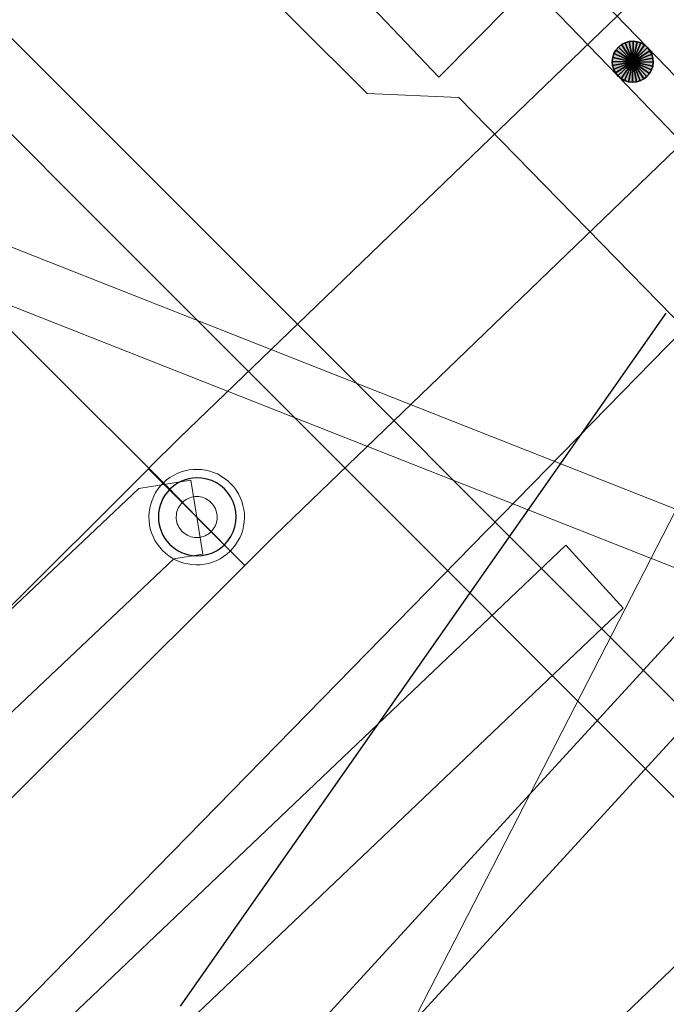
# Model space of a CAD drawing. Header units: metres. Extents: x 2695560 to 2696939, y 1260491 to 1262050.
# Tile 520 of 656: x 2695901.79 to 2695906.52, y 1261174.4 to 1261181.61. Entities that reach past the tile are written whole.
import ezdxf

# ---------------------------------------------------------------- set-up
doc = ezdxf.new("R2010")
doc.units = ezdxf.units.M
doc.linetypes.add('AUSGEZOGEN', pattern=[0])
doc.layers.add('XR$1$AV_Linien (BB)', color=7, linetype='AUSGEZOGEN')
doc.layers.add('XR$1$FM_LK_SW_TRASSEKNOTEN', color=94, linetype='AUSGEZOGEN')
for name, color, linetype, lineweight in [('XR$2$ABW-LinieFlaeche-R-genau', 4, 'AUSGEZOGEN', 18), ('XR$2$ELE-Flaeche-oberirdisch', 1, 'AUSGEZOGEN', 18), ('XR$2$ELE-LinieFlaeche-genau', 1, 'AUSGEZOGEN', 18), ('XR$2$GAS-LinieFlaeche-genau', 12, 'AUSGEZOGEN', 18), ('XR$2$GAS-Punkt', 12, 'AUSGEZOGEN', 18), ('XR$2$KOM-Flaeche-U-oberirdisch', 91, 'AUSGEZOGEN', 18), ('XR$2$KOM-Linie-U-genau', 91, 'AUSGEZOGEN', 18), ('XR$2$KOM-LinieFlaeche-U-genau', 91, 'AUSGEZOGEN', 18), ('XR$2$WAS-Linie-genau', 5, 'AUSGEZOGEN', 18), ('XR$2$WAS-LinieFlaeche-genau', 5, 'AUSGEZOGEN', 18)]:
    doc.layers.add(name, color=color, linetype=linetype, lineweight=lineweight)

# ---------------------------------------------------------------- blocks, each defined once
blk = doc.blocks.new('COMPLEXOBJECT_662')
at = {"layer": 'XR$1$AV_Linien (BB)', "color": 7, "linetype": 'AUSGEZOGEN', "transparency": 33554687}
blk.add_line((5901.994, 11174.578), (5905.553, 11179.653), dxfattribs=at)
blk = doc.blocks.new('BWFM16')
at = {"color": 94, "transparency": 33554687}
for start, end in [(91.1948, 268.8052), (268.8052, 91.1948)]:
    blk.add_arc((0.01, 0), 0.5, start, end, dxfattribs=at)
blk = doc.blocks.new('GAS-BOGEN_VERTIKAL')
at = {"layer": 'XR$2$GAS-Punkt', "linetype": 'AUSGEZOGEN', "true_color": 0xc50000, "transparency": 33554687}
blk.add_hatch(color=12, dxfattribs=at).paths.add_polyline_path([(0, -150), (15.2, -149.2), (30.2, -146.9), (44.9, -143.1), (59.2, -137.8), (72.8, -131.2), (85.7, -123.1), (97.7, -113.8), (108.7, -103.3), (118.6, -91.8), (127.3, -79.3), (134.7, -66.1), (140.7, -52.1), (145.2, -37.6), (148.3, -22.7), (149.8, -7.6), (149.8, 7.6), (148.3, 22.7), (145.2, 37.6), (140.7, 52.1), (134.7, 66.1), (127.3, 79.3), (118.6, 91.8), (108.7, 103.3), (97.7, 113.8), (85.7, 123.1), (72.8, 131.2), (59.2, 137.8), (44.9, 143.1), (30.2, 146.9), (15.2, 149.2), (0, 150), (-15.2, 149.2), (-30.2, 146.9), (-44.9, 143.1), (-59.2, 137.8), (-72.8, 131.2), (-85.7, 123.1), (-97.7, 113.8), (-108.7, 103.3), (-118.6, 91.8), (-127.3, 79.3), (-134.7, 66.1), (-140.7, 52.1), (-145.2, 37.6), (-148.3, 22.7), (-149.8, 7.6), (-149.8, -7.6), (-148.3, -22.7), (-145.2, -37.6), (-140.7, -52.1), (-134.7, -66.1), (-127.3, -79.3), (-118.6, -91.8), (-108.7, -103.3), (-97.7, -113.8), (-85.7, -123.1), (-72.8, -131.2), (-59.2, -137.8), (-44.9, -143.1), (-30.2, -146.9), (-15.2, -149.2)])
at = {"layer": 'XR$2$GAS-Punkt', "linetype": 'AUSGEZOGEN', "lineweight": 25, "transparency": 33554687}
for points in [[(-29.3, 147.1, 2500), (0, 0, 2500), (-57.4, 138.6, 2500)], [(-29.3, 147.1), (0, 0), (-57.4, 138.6)], [(-29.3, 147.1, 2500), (-29.3, 147.1), (-57.4, 138.6), (-57.4, 138.6, 2500)], [(0, 150, 2500), (0, 0, 2500), (-29.3, 147.1, 2500)], [(0, 150), (0, 0), (-29.3, 147.1)], [(0, 150, 2500), (0, 150), (-29.3, 147.1), (-29.3, 147.1, 2500)], [(29.3, 147.1, 2500), (0, 0, 2500), (0, 150, 2500)], [(29.3, 147.1), (0, 0), (0, 150)], [(29.3, 147.1, 2500), (29.3, 147.1), (0, 150), (0, 150, 2500)], [(57.4, 138.6, 2500), (0, 0, 2500), (29.3, 147.1, 2500)], [(57.4, 138.6), (0, 0), (29.3, 147.1)], [(57.4, 138.6, 2500), (57.4, 138.6), (29.3, 147.1), (29.3, 147.1, 2500)], [(-124.7, 83.3, 2500), (0, 0, 2500), (-138.6, 57.4, 2500)], [(-124.7, 83.3), (0, 0), (-138.6, 57.4)], [(-124.7, 83.3, 2500), (-124.7, 83.3), (-138.6, 57.4), (-138.6, 57.4, 2500)], [(-106.1, 106.1, 2500), (0, 0, 2500), (-124.7, 83.3, 2500)], [(-106.1, 106.1), (0, 0), (-124.7, 83.3)], [(-106.1, 106.1, 2500), (-106.1, 106.1), (-124.7, 83.3), (-124.7, 83.3, 2500)], [(-83.3, 124.7, 2500), (0, 0, 2500), (-106.1, 106.1, 2500)], [(-83.3, 124.7), (0, 0), (-106.1, 106.1)], [(-83.3, 124.7, 2500), (-83.3, 124.7), (-106.1, 106.1), (-106.1, 106.1, 2500)], [(-57.4, 138.6, 2500), (0, 0, 2500), (-83.3, 124.7, 2500)], [(-57.4, 138.6), (0, 0), (-83.3, 124.7)], [(-57.4, 138.6, 2500), (-57.4, 138.6), (-83.3, 124.7), (-83.3, 124.7, 2500)], [(83.3, 124.7, 2500), (0, 0, 2500), (57.4, 138.6, 2500)], [(83.3, 124.7), (0, 0), (57.4, 138.6)], [(106.1, 106.1, 2500), (0, 0, 2500), (83.3, 124.7, 2500)], [(106.1, 106.1), (0, 0), (83.3, 124.7)], [(124.7, 83.3, 2500), (0, 0, 2500), (106.1, 106.1, 2500)], [(124.7, 83.3), (0, 0), (106.1, 106.1)], [(138.6, 57.4, 2500), (0, 0, 2500), (124.7, 83.3, 2500)], [(138.6, 57.4), (0, 0), (124.7, 83.3)], [(83.3, 124.7, 2500), (83.3, 124.7), (57.4, 138.6), (57.4, 138.6, 2500)], [(106.1, 106.1, 2500), (106.1, 106.1), (83.3, 124.7), (83.3, 124.7, 2500)], [(124.7, 83.3, 2500), (124.7, 83.3), (106.1, 106.1), (106.1, 106.1, 2500)], [(138.6, 57.4, 2500), (138.6, 57.4), (124.7, 83.3), (124.7, 83.3, 2500)], [(-147.1, 29.3, 2500), (0, 0, 2500), (-150, 0, 2500)], [(-147.1, 29.3), (0, 0), (-150, 0)], [(-147.1, 29.3, 2500), (-147.1, 29.3), (-150, 0), (-150, 0, 2500)], [(-150, 0, 2500), (0, 0, 2500), (-147.1, -29.3, 2500)], [(-150, 0), (0, 0), (-147.1, -29.3)], [(-138.6, 57.4, 2500), (0, 0, 2500), (-147.1, 29.3, 2500)], [(-138.6, 57.4), (0, 0), (-147.1, 29.3)], [(-138.6, 57.4, 2500), (-138.6, 57.4), (-147.1, 29.3), (-147.1, 29.3, 2500)], [(-147.1, -29.3, 2500), (0, 0, 2500), (-138.6, -57.4, 2500)], [(-147.1, -29.3), (0, 0), (-138.6, -57.4)], [(-138.6, -57.4, 2500), (0, 0, 2500), (-124.7, -83.3, 2500)], [(-138.6, -57.4), (0, 0), (-124.7, -83.3)], [(-124.7, -83.3, 2500), (0, 0, 2500), (-106.1, -106.1, 2500)], [(-124.7, -83.3), (0, 0), (-106.1, -106.1)], [(-106.1, -106.1, 2500), (0, 0, 2500), (-83.3, -124.7, 2500)], [(-106.1, -106.1), (0, 0), (-83.3, -124.7)], [(-83.3, -124.7, 2500), (0, 0, 2500), (-57.4, -138.6, 2500)], [(-83.3, -124.7), (0, 0), (-57.4, -138.6)], [(-57.4, -138.6, 2500), (0, 0, 2500), (-29.3, -147.1, 2500)], [(-57.4, -138.6), (0, 0), (-29.3, -147.1)], [(-29.3, -147.1, 2500), (0, 0, 2500), (0, -150, 2500)], [(-29.3, -147.1), (0, 0), (0, -150)], [(147.1, 29.3, 2500), (0, 0, 2500), (138.6, 57.4, 2500)], [(147.1, 29.3), (0, 0), (138.6, 57.4)], [(150, 0, 2500), (0, 0, 2500), (147.1, 29.3, 2500)], [(150, 0), (0, 0), (147.1, 29.3)], [(0, -150, 2500), (0, 0, 2500), (29.3, -147.1, 2500)], [(29.3, -147.1, 2500), (0, 0, 2500), (57.4, -138.6, 2500)], [(57.4, -138.6, 2500), (0, 0, 2500), (83.3, -124.7, 2500)], [(83.3, -124.7, 2500), (0, 0, 2500), (106.1, -106.1, 2500)], [(106.1, -106.1, 2500), (0, 0, 2500), (124.7, -83.3, 2500)], [(124.7, -83.3, 2500), (0, 0, 2500), (138.6, -57.4, 2500)], [(138.6, -57.4, 2500), (0, 0, 2500), (147.1, -29.3, 2500)], [(147.1, -29.3, 2500), (0, 0, 2500), (150, 0, 2500)], [(0, -150), (0, 0), (29.3, -147.1)], [(29.3, -147.1), (0, 0), (57.4, -138.6)], [(57.4, -138.6), (0, 0), (83.3, -124.7)], [(83.3, -124.7), (0, 0), (106.1, -106.1)], [(106.1, -106.1), (0, 0), (124.7, -83.3)], [(124.7, -83.3), (0, 0), (138.6, -57.4)], [(138.6, -57.4), (0, 0), (147.1, -29.3)], [(147.1, -29.3), (0, 0), (150, 0)], [(147.1, 29.3, 2500), (147.1, 29.3), (138.6, 57.4), (138.6, 57.4, 2500)], [(150, 0, 2500), (150, 0), (147.1, 29.3), (147.1, 29.3, 2500)], [(-150, 0, 2500), (-150, 0), (-147.1, -29.3), (-147.1, -29.3, 2500)], [(-147.1, -29.3, 2500), (-147.1, -29.3), (-138.6, -57.4), (-138.6, -57.4, 2500)], [(-138.6, -57.4, 2500), (-138.6, -57.4), (-124.7, -83.3), (-124.7, -83.3, 2500)], [(124.7, -83.3, 2500), (124.7, -83.3), (138.6, -57.4), (138.6, -57.4, 2500)], [(138.6, -57.4, 2500), (138.6, -57.4), (147.1, -29.3), (147.1, -29.3, 2500)], [(147.1, -29.3, 2500), (147.1, -29.3), (150, 0), (150, 0, 2500)], [(-124.7, -83.3, 2500), (-124.7, -83.3), (-106.1, -106.1), (-106.1, -106.1, 2500)], [(-106.1, -106.1, 2500), (-106.1, -106.1), (-83.3, -124.7), (-83.3, -124.7, 2500)], [(-83.3, -124.7, 2500), (-83.3, -124.7), (-57.4, -138.6), (-57.4, -138.6, 2500)], [(-57.4, -138.6, 2500), (-57.4, -138.6), (-29.3, -147.1), (-29.3, -147.1, 2500)], [(29.3, -147.1, 2500), (29.3, -147.1), (57.4, -138.6), (57.4, -138.6, 2500)], [(57.4, -138.6, 2500), (57.4, -138.6), (83.3, -124.7), (83.3, -124.7, 2500)], [(83.3, -124.7, 2500), (83.3, -124.7), (106.1, -106.1), (106.1, -106.1, 2500)], [(106.1, -106.1, 2500), (106.1, -106.1), (124.7, -83.3), (124.7, -83.3, 2500)], [(-29.3, -147.1, 2500), (-29.3, -147.1), (0, -150), (0, -150, 2500)], [(0, -150, 2500), (0, -150), (29.3, -147.1), (29.3, -147.1, 2500)]]:
    blk.add_3dface(points, dxfattribs=at)

msp = doc.modelspace()

# ---------------------------------------------------------------- linework, layer by layer
at = {"layer": 'XR$2$ABW-LinieFlaeche-R-genau', "linetype": 'AUSGEZOGEN', "transparency": 33554687}
msp.add_lwpolyline([(2695907.7006, 1261177.159), (2695890.1536, 1261184.084), (2695890.3004, 1261184.456), (2695907.8474, 1261177.531), (2695907.7006, 1261177.159)], close=True, dxfattribs=at)
at = {"layer": 'XR$2$ELE-Flaeche-oberirdisch', "transparency": 33554687}
msp.add_lwpolyline([(2695857.976, 1261131.425), (2695906.207, 1261177.302), (2695905.787, 1261177.763), (2695857.562, 1261131.86), (2695857.976, 1261131.425)], close=True, dxfattribs=at)
at = {"layer": 'XR$2$ELE-LinieFlaeche-genau', "linetype": 'AUSGEZOGEN', "transparency": 33554687}
for points in [[(2695902.0407, 1261172.144), (2695907.0582, 1261177.6154), (2695909.5439, 1261179.2287), (2695909.8161, 1261178.8093), (2695907.3838, 1261177.2306), (2695902.4093, 1261171.806), (2695902.0407, 1261172.144)], [(2695887.2342, 1261156.1757), (2695909.5922, 1261177.5537), (2695909.9378, 1261177.1923), (2695887.5798, 1261155.8143), (2695887.2342, 1261156.1757)]]:
    msp.add_lwpolyline(points, close=True, dxfattribs=at)
at = {"layer": 'XR$2$GAS-LinieFlaeche-genau', "linetype": 'AUSGEZOGEN', "transparency": 33554687}
for points in [[(2695905.6334, 1261181.9776), (2695904.862, 1261181.1952), (2695904.8575, 1261181.1906), (2695903.7402, 1261182.3641), (2695904.0298, 1261182.6399), (2695904.8625, 1261181.7654), (2695905.3486, 1261182.2584), (2695905.6334, 1261181.9776)], [(2695906.1691, 1261181.1998), (2695905.3831, 1261182.0138), (2695905.5989, 1261182.2222), (2695906.3849, 1261181.4082), (2695906.1691, 1261181.1998)], [(2695906.8611, 1261180.4818), (2695906.64, 1261180.7109), (2695906.169, 1261181.1999), (2695906.385, 1261181.4081), (2695906.856, 1261180.9191), (2695907.0769, 1261180.6902), (2695906.8611, 1261180.4818)]]:
    msp.add_lwpolyline(points, close=True, dxfattribs=at)
at = {"layer": 'XR$2$KOM-Flaeche-U-oberirdisch', "transparency": 33554687}
for points in [[(2695902.737, 1261177.913), (2695902.734, 1261177.944), (2695902.733, 1261177.974), (2695902.735, 1261178.005), (2695902.739, 1261178.035), (2695902.746, 1261178.065), (2695902.756, 1261178.094), (2695902.768, 1261178.122), (2695902.782, 1261178.149), (2695902.799, 1261178.174), (2695902.818, 1261178.198), (2695902.839, 1261178.22), (2695902.862, 1261178.241), (2695902.886, 1261178.259), (2695902.912, 1261178.275), (2695902.939, 1261178.289), (2695902.968, 1261178.3), (2695902.997, 1261178.309), (2695903.027, 1261178.315), (2695903.057, 1261178.319), (2695903.088, 1261178.319), (2695903.118, 1261178.318), (2695903.148, 1261178.313), (2695903.178, 1261178.306), (2695903.207, 1261178.297), (2695903.235, 1261178.285), (2695903.262, 1261178.27), (2695903.287, 1261178.253), (2695903.311, 1261178.234), (2695903.334, 1261178.214), (2695903.354, 1261178.191), (2695903.372, 1261178.166), (2695903.388, 1261178.14), (2695903.402, 1261178.113), (2695903.413, 1261178.085), (2695903.422, 1261178.055), (2695903.428, 1261178.025), (2695903.432, 1261177.995), (2695903.433, 1261177.965), (2695903.431, 1261177.934), (2695903.427, 1261177.904), (2695903.42, 1261177.874), (2695903.41, 1261177.845), (2695903.398, 1261177.817), (2695903.383, 1261177.79), (2695903.367, 1261177.765), (2695903.348, 1261177.741), (2695903.327, 1261177.719), (2695903.304, 1261177.698), (2695903.28, 1261177.68), (2695903.254, 1261177.664), (2695903.226, 1261177.65), (2695903.198, 1261177.639), (2695903.169, 1261177.63), (2695903.139, 1261177.624), (2695903.108, 1261177.62), (2695903.078, 1261177.619), (2695903.047, 1261177.621), (2695903.017, 1261177.626), (2695902.988, 1261177.633), (2695902.959, 1261177.642), (2695902.931, 1261177.654), (2695902.904, 1261177.669), (2695902.878, 1261177.686), (2695902.854, 1261177.704), (2695902.832, 1261177.725), (2695902.812, 1261177.748), (2695902.793, 1261177.773), (2695902.777, 1261177.799), (2695902.764, 1261177.826), (2695902.752, 1261177.854), (2695902.743, 1261177.884), (2695902.737, 1261177.913)], [(2695903.231, 1261177.993), (2695903.228, 1261178.006), (2695903.224, 1261178.019), (2695903.22, 1261178.031), (2695903.214, 1261178.043), (2695903.207, 1261178.054), (2695903.199, 1261178.064), (2695903.19, 1261178.074), (2695903.181, 1261178.083), (2695903.17, 1261178.091), (2695903.16, 1261178.098), (2695903.148, 1261178.105), (2695903.136, 1261178.11), (2695903.124, 1261178.114), (2695903.111, 1261178.117), (2695903.098, 1261178.119), (2695903.085, 1261178.119), (2695903.072, 1261178.119), (2695903.059, 1261178.118), (2695903.046, 1261178.115), (2695903.033, 1261178.111), (2695903.021, 1261178.106), (2695903.01, 1261178.1), (2695902.998, 1261178.094), (2695902.988, 1261178.086), (2695902.978, 1261178.077), (2695902.969, 1261178.067), (2695902.961, 1261178.057), (2695902.954, 1261178.046), (2695902.948, 1261178.035), (2695902.943, 1261178.023), (2695902.938, 1261178.01), (2695902.935, 1261177.998), (2695902.934, 1261177.985), (2695902.933, 1261177.972), (2695902.933, 1261177.958), (2695902.935, 1261177.945), (2695902.937, 1261177.933), (2695902.941, 1261177.92), (2695902.946, 1261177.908), (2695902.952, 1261177.896), (2695902.959, 1261177.885), (2695902.967, 1261177.875), (2695902.975, 1261177.865), (2695902.985, 1261177.856), (2695902.995, 1261177.848), (2695903.006, 1261177.841), (2695903.018, 1261177.834), (2695903.03, 1261177.829), (2695903.042, 1261177.825), (2695903.055, 1261177.822), (2695903.068, 1261177.82), (2695903.081, 1261177.819), (2695903.094, 1261177.82), (2695903.107, 1261177.821), (2695903.12, 1261177.824), (2695903.132, 1261177.828), (2695903.144, 1261177.833), (2695903.156, 1261177.839), (2695903.167, 1261177.845), (2695903.178, 1261177.853), (2695903.187, 1261177.862), (2695903.196, 1261177.871), (2695903.204, 1261177.882), (2695903.212, 1261177.893), (2695903.218, 1261177.904), (2695903.223, 1261177.916), (2695903.227, 1261177.929), (2695903.23, 1261177.941), (2695903.232, 1261177.954), (2695903.233, 1261177.967), (2695903.232, 1261177.98), (2695903.231, 1261177.993)]]:
    msp.add_lwpolyline(points, close=True, dxfattribs=at)
at = {"layer": 'XR$2$KOM-Linie-U-genau', "linetype": 'AUSGEZOGEN', "transparency": 33554687}
msp.add_line((2695903.434, 1261171.869), (2695907.956, 1261180.678), dxfattribs=at)
for points in [[(2695903.083, 1261177.969), (2695902.875, 1261178.185), (2695886.047, 1261194.961), (2695885.896, 1261195.111), (2695885.825, 1261195.182)], [(2695890.728, 1261163.77), (2695900.814, 1261173.382), (2695907.956, 1261180.678)]]:
    msp.add_lwpolyline(points, dxfattribs=at)
at = {"layer": 'XR$2$KOM-LinieFlaeche-U-genau', "linetype": 'AUSGEZOGEN', "transparency": 33554687}
for points in [[(2695907.734, 1261181.764), (2695903.6565, 1261177.8334), (2695903.435, 1261177.6139), (2695902.731, 1261178.3241), (2695902.9575, 1261178.5486), (2695907.04, 1261182.484), (2695907.734, 1261181.764)], [(2695888.5565, 1261164.4577), (2695889.8975, 1261165.5425), (2695902.5172, 1261178.1113), (2695902.7303, 1261178.3234), (2695903.4357, 1261177.6146), (2695903.2228, 1261177.4027), (2695890.5665, 1261164.7975), (2695889.1855, 1261163.6803), (2695888.5565, 1261164.4577)], [(2695888.6339, 1261164.2083), (2695889.5727, 1261165.806), (2695902.6595, 1261178.1789), (2695903.039, 1261178.2405), (2695903.127, 1261177.6975), (2695902.9145, 1261177.6631), (2695890.0073, 1261165.46), (2695889.1081, 1261163.9297), (2695888.6339, 1261164.2083)]]:
    msp.add_lwpolyline(points, close=True, dxfattribs=at)
at = {"layer": 'XR$2$WAS-Linie-genau', "linetype": 'AUSGEZOGEN', "transparency": 33554687}
msp.add_line((2695903.801, 1261181.599), (2695903.588, 1261181.81), dxfattribs=at)
msp.add_lwpolyline([(2695906.991, 1261179.008), (2695905.004, 1261181.041), (2695904.332, 1261181.071), (2695903.801, 1261181.599)], dxfattribs=at)
at = {"layer": 'XR$2$WAS-LinieFlaeche-genau', "linetype": 'AUSGEZOGEN', "transparency": 33554687}
msp.add_lwpolyline([(2695897.4298, 1261185.7767), (2695907.2178, 1261175.9847), (2695906.8642, 1261175.6313), (2695897.0762, 1261185.4233), (2695897.4298, 1261185.7767)], close=True, dxfattribs=at)

# ---------------------------------------------------------------- block references
at = {"layer": 'XR$1$AV_Linien (BB)', "color": 7, "linetype": 'AUSGEZOGEN', "lineweight": -3, "transparency": 33554687}
msp.add_blockref('COMPLEXOBJECT_662', (2690000.97, 1249999.81), dxfattribs=at)
at = {"layer": 'XR$1$FM_LK_SW_TRASSEKNOTEN', "color": 94, "linetype": 'AUSGEZOGEN', "lineweight": -3, "transparency": 33554687, "xscale": 0.5706289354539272, "yscale": 0.5706289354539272}
msp.add_blockref('BWFM16', (2695903.082, 1261177.971), dxfattribs=at)
at = {"layer": 'XR$2$GAS-Punkt', "color": 12, "linetype": 'AUSGEZOGEN', "lineweight": 18, "transparency": 33554687, "xscale": 0.001, "yscale": 0.001, "zscale": 0.001, "rotation": 43.99999999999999}
msp.add_blockref('GAS-BOGEN_VERTIKAL', (2695906.277, 1261181.304), dxfattribs=at)

doc.saveas('drawing.dxf')
